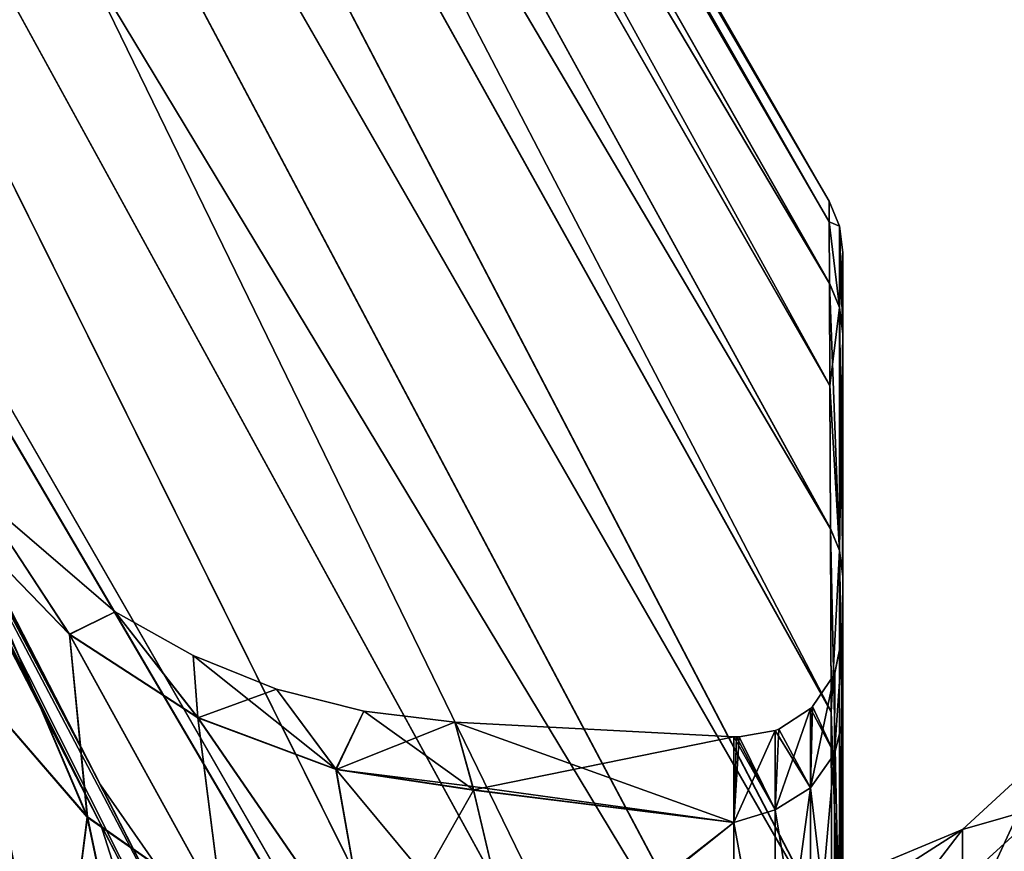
# Model space of a CAD drawing. Header units: millimetres. Extents: x -41 to 11, y -3 to 963.
# Tile 501 of 656: x -28.07 to -26.64, y 355.59 to 356.8. Entities that reach past the tile are written whole.
import ezdxf

# ---------------------------------------------------------------- set-up
doc = ezdxf.new("R2010")
doc.units = ezdxf.units.MM
doc.header["$LTSCALE"] = 65.185185
for name, color, linetype in [('2916', 7, 'CONTINUOUS'), ('2922', 7, 'CONTINUOUS'), ('2925', 7, 'CONTINUOUS'), ('2929', 7, 'CONTINUOUS'), ('2930', 7, 'CONTINUOUS'), ('2931', 7, 'CONTINUOUS'), ('2932', 7, 'CONTINUOUS'), ('3135', 7, 'CONTINUOUS'), ('3136', 7, 'CONTINUOUS'), ('3137', 7, 'CONTINUOUS'), ('3138', 7, 'CONTINUOUS'), ('3139', 7, 'CONTINUOUS'), ('3140', 7, 'CONTINUOUS'), ('3321', 7, 'CONTINUOUS'), ('3323', 7, 'CONTINUOUS'), ('3384', 7, 'CONTINUOUS'), ('3385', 7, 'CONTINUOUS'), ('689', 7, 'CONTINUOUS')]:
    doc.layers.add(name, color=color, linetype=linetype)

msp = doc.modelspace()

# ---------------------------------------------------------------- linework, layer by layer
at = {"layer": '2916', "linetype": 'Continuous'}
for points in [[(-26.875, 356.4604, 50.998), (-26.875, 356.343, 53.7855), (-26.875, 355.9081, 51), (-26.875, 356.4604, 50.998)], [(-26.875, 356.3427, 48.2109), (-26.875, 356.4604, 50.998), (-26.875, 355.7826, 49.0059), (-26.875, 356.3427, 48.2109)], [(-26.875, 355.7826, 49.0059), (-26.875, 356.4604, 50.998), (-26.875, 355.9081, 51), (-26.875, 355.7826, 49.0059)], [(-26.875, 356.343, 53.7855), (-26.875, 355.9911, 56.5539), (-26.875, 355.4046, 54.9703), (-26.875, 356.343, 53.7855)], [(-26.875, 355.9081, 51), (-26.875, 356.343, 53.7855), (-26.875, 355.9081, 51.0078), (-26.875, 355.9081, 51)], [(-26.875, 355.9081, 51.0078), (-26.875, 356.343, 53.7855), (-26.875, 355.9081, 51.0155), (-26.875, 355.9081, 51.0078)], [(-26.875, 355.9081, 51.0155), (-26.875, 356.343, 53.7855), (-26.875, 355.7807, 53.0088), (-26.875, 355.9081, 51.0155)], [(-26.875, 355.7807, 53.0088), (-26.875, 356.343, 53.7855), (-26.875, 355.4046, 54.9703), (-26.875, 355.7807, 53.0088)], [(-26.875, 355.9907, 45.4436), (-26.875, 356.3427, 48.2109), (-26.875, 355.4084, 47.0443), (-26.875, 355.9907, 45.4436)], [(-26.875, 355.4084, 47.0443), (-26.875, 356.3427, 48.2109), (-26.875, 355.7826, 49.0059), (-26.875, 355.4084, 47.0443)], [(-26.875, 355.9911, 56.5539), (-26.875, 355.7279, 57.9247), (-26.875, 354.7856, 56.8696), (-26.875, 355.9911, 56.5539)], [(-26.875, 355.4046, 54.9703), (-26.875, 355.9911, 56.5539), (-26.875, 354.7856, 56.8696), (-26.875, 355.4046, 54.9703)], [(-26.875, 355.4068, 42.7155), (-26.875, 355.9907, 45.4436), (-26.875, 353.941, 43.3374), (-26.875, 355.4068, 42.7155)], [(-26.875, 353.941, 43.3374), (-26.875, 355.9907, 45.4436), (-26.875, 354.7912, 45.1444), (-26.875, 353.941, 43.3374)], [(-26.875, 354.7912, 45.1444), (-26.875, 355.9907, 45.4436), (-26.875, 355.4084, 47.0443), (-26.875, 354.7912, 45.1444)], [(-26.875, 354.7856, 56.8696), (-26.875, 355.7279, 57.9247), (-26.875, 353.9337, 58.6758), (-26.875, 354.7856, 56.8696)], [(-26.875, 355.7279, 57.9247), (-26.875, 355.4071, 59.2834), (-26.875, 353.9337, 58.6758), (-26.875, 355.7279, 57.9247)]]:
    msp.add_3dface(points, dxfattribs=at)
at = {"layer": '2922', "linetype": 'Continuous'}
for points in [[(-26.8946, 356.5346, 51.0013), (-26.8799, 356.4985, 51), (-26.8945, 356.505, 49.6018), (-26.8946, 356.5346, 51.0013)], [(-26.8945, 356.5048, 52.4009), (-26.8799, 356.4985, 51), (-26.8946, 356.5346, 51.0013), (-26.8945, 356.5048, 52.4009)], [(-26.8945, 356.505, 49.6018), (-26.8799, 356.3808, 48.2094), (-26.8942, 356.4159, 48.2052), (-26.8945, 356.505, 49.6018)], [(-26.8799, 356.4985, 51), (-26.8799, 356.3808, 48.2094), (-26.8945, 356.505, 49.6018), (-26.8799, 356.4985, 51)], [(-26.8942, 356.4156, 53.7978), (-26.8799, 356.3808, 53.7906), (-26.8945, 356.5048, 52.4009), (-26.8942, 356.4156, 53.7978)], [(-26.8799, 356.3808, 53.7906), (-26.8799, 356.4985, 51), (-26.8945, 356.5048, 52.4009), (-26.8799, 356.3808, 53.7906)], [(-26.875, 356.343, 53.7855), (-26.875, 356.4604, 50.998), (-26.8799, 356.4985, 51), (-26.875, 356.343, 53.7855)], [(-26.8799, 356.4985, 51), (-26.875, 356.4604, 50.998), (-26.8799, 356.3808, 48.2094), (-26.8799, 356.4985, 51)], [(-26.8799, 356.3808, 53.7906), (-26.875, 356.343, 53.7855), (-26.8799, 356.4985, 51), (-26.8799, 356.3808, 53.7906)], [(-26.875, 356.4604, 50.998), (-26.875, 356.3427, 48.2109), (-26.8799, 356.3808, 48.2094), (-26.875, 356.4604, 50.998)], [(-26.8799, 356.3808, 48.2094), (-26.8799, 356.0285, 45.4386), (-26.8942, 356.4159, 48.2052), (-26.8799, 356.3808, 48.2094)], [(-26.8942, 356.4159, 48.2052), (-26.8799, 356.0285, 45.4386), (-26.8936, 356.2676, 46.8141), (-26.8942, 356.4159, 48.2052)], [(-26.8936, 356.2672, 55.1892), (-26.8799, 356.3808, 53.7906), (-26.8942, 356.4156, 53.7978), (-26.8936, 356.2672, 55.1892)], [(-26.8799, 356.0285, 56.5614), (-26.8799, 356.3808, 53.7906), (-26.8936, 356.2672, 55.1892), (-26.8799, 356.0285, 56.5614)], [(-26.8799, 356.0285, 56.5614), (-26.875, 355.9911, 56.5539), (-26.8799, 356.3808, 53.7906), (-26.8799, 356.0285, 56.5614)], [(-26.875, 355.9911, 56.5539), (-26.875, 356.343, 53.7855), (-26.8799, 356.3808, 53.7906), (-26.875, 355.9911, 56.5539)], [(-26.8799, 356.3808, 48.2094), (-26.875, 356.3427, 48.2109), (-26.8799, 356.0285, 45.4386), (-26.8799, 356.3808, 48.2094)], [(-26.875, 356.3427, 48.2109), (-26.875, 355.9907, 45.4436), (-26.8799, 356.0285, 45.4386), (-26.875, 356.3427, 48.2109)], [(-26.8936, 356.2676, 46.8141), (-26.8799, 356.0285, 45.4386), (-26.8929, 356.0605, 45.4309), (-26.8936, 356.2676, 46.8141)], [(-26.8928, 356.0599, 56.5727), (-26.8799, 356.0285, 56.5614), (-26.8936, 356.2672, 55.1892), (-26.8928, 356.0599, 56.5727)], [(-26.8799, 356.0285, 45.4386), (-26.8799, 355.444, 42.7073), (-26.8929, 356.0605, 45.4309), (-26.8799, 356.0285, 45.4386)], [(-26.8929, 356.0605, 45.4309), (-26.8799, 355.444, 42.7073), (-26.8919, 355.7949, 44.0579), (-26.8929, 356.0605, 45.4309)], [(-26.8919, 355.7941, 57.9456), (-26.8799, 356.0285, 56.5614), (-26.8928, 356.0599, 56.5727), (-26.8919, 355.7941, 57.9456)], [(-26.8799, 355.444, 59.2927), (-26.8799, 356.0285, 56.5614), (-26.8919, 355.7941, 57.9456), (-26.8799, 355.444, 59.2927)], [(-26.8799, 355.444, 59.2927), (-26.875, 355.7279, 57.9247), (-26.8799, 356.0285, 56.5614), (-26.8799, 355.444, 59.2927)], [(-26.875, 355.7279, 57.9247), (-26.875, 355.9911, 56.5539), (-26.8799, 356.0285, 56.5614), (-26.875, 355.7279, 57.9247)], [(-26.8799, 356.0285, 45.4386), (-26.875, 355.9907, 45.4436), (-26.8799, 355.444, 42.7073), (-26.8799, 356.0285, 45.4386)], [(-26.875, 355.9907, 45.4436), (-26.875, 355.4068, 42.7155), (-26.8799, 355.444, 42.7073), (-26.875, 355.9907, 45.4436)], [(-26.8919, 355.7949, 44.0579), (-26.8799, 355.444, 42.7073), (-26.8908, 355.4712, 42.6974), (-26.8919, 355.7949, 44.0579)], [(-26.8907, 355.4704, 59.3055), (-26.8799, 355.444, 59.2927), (-26.8919, 355.7941, 57.9456), (-26.8907, 355.4704, 59.3055)], [(-26.875, 355.4071, 59.2834), (-26.875, 355.7279, 57.9247), (-26.8799, 355.444, 59.2927), (-26.875, 355.4071, 59.2834)]]:
    msp.add_3dface(points, dxfattribs=at)
at = {"layer": '2925', "linetype": 'Continuous'}
for points in [[(-29.4723, 355.5731, 70.3659), (-26.8866, 352.2813, 65.1594), (-29.4717, 358.5808, 69.6504), (-29.4723, 355.5731, 70.3659)], [(-29.4717, 358.5808, 69.6504), (-26.8866, 352.2813, 65.1594), (-29.1266, 357.9115, 68.9783), (-29.4717, 358.5808, 69.6504)], [(-29.1266, 357.9115, 68.9783), (-26.8866, 352.2813, 65.1594), (-27.9512, 355.6322, 66.6889), (-29.1266, 357.9115, 68.9783)], [(-27.9512, 355.6322, 66.6889), (-26.8866, 352.2813, 65.1594), (-27.7896, 355.3188, 66.3739), (-27.9512, 355.6322, 66.6889)]]:
    msp.add_3dface(points, dxfattribs=at)
at = {"layer": '2929', "linetype": 'Continuous'}
for points in [[(-29.4718, 358.5808, 32.3497), (-26.8865, 352.2824, 36.8411), (-29.4723, 355.5731, 31.6341), (-29.4718, 358.5808, 32.3497)], [(-29.1238, 357.9058, 33.0274), (-26.8865, 352.2824, 36.8411), (-29.4718, 358.5808, 32.3497), (-29.1238, 357.9058, 33.0274)], [(-27.7878, 355.3151, 35.6298), (-26.8865, 352.2824, 36.8411), (-29.1238, 357.9058, 33.0274), (-27.7878, 355.3151, 35.6298)]]:
    msp.add_3dface(points, dxfattribs=at)
at = {"layer": '2930', "linetype": 'Continuous'}
for points in [[(-27.9512, 355.6889, 35.3678), (-31.8597, 363.2149, 27.7007), (-31.9258, 363.4135, 27.6146), (-27.9512, 355.6889, 35.3678)], [(-27.9512, 355.6889, 35.3678), (-31.9258, 363.4135, 27.6146), (-29.1268, 357.9786, 33.0883), (-27.9512, 355.6889, 35.3678)], [(-30.5522, 360.6769, 30.2462), (-31.8597, 363.2149, 27.7007), (-27.9512, 355.6889, 35.3678), (-30.5522, 360.6769, 30.2462)], [(-29.4718, 358.5808, 32.3497), (-30.5522, 360.6769, 30.2462), (-27.9512, 355.6889, 35.3678), (-29.4718, 358.5808, 32.3497)], [(-29.1238, 357.9058, 33.0274), (-29.4718, 358.5808, 32.3497), (-27.9512, 355.6889, 35.3678), (-29.1238, 357.9058, 33.0274)], [(-27.7897, 355.3742, 35.6809), (-29.1238, 357.9058, 33.0274), (-27.9512, 355.6889, 35.3678), (-27.7897, 355.3742, 35.6809)], [(-27.7878, 355.3151, 35.6298), (-29.1238, 357.9058, 33.0274), (-27.7897, 355.3742, 35.6809), (-27.7878, 355.3151, 35.6298)]]:
    msp.add_3dface(points, dxfattribs=at)
at = {"layer": '2931', "linetype": 'Continuous'}
for points in [[(-29.4723, 361.0171, 51), (-26.8945, 356.505, 49.6018), (-29.4723, 360.9503, 47.8466), (-29.4723, 361.0171, 51)], [(-29.4723, 360.9503, 54.1534), (-26.8946, 356.5346, 51.0013), (-29.4723, 361.0171, 51), (-29.4723, 360.9503, 54.1534)], [(-26.8946, 356.5346, 51.0013), (-26.8945, 356.505, 49.6018), (-29.4723, 361.0171, 51), (-26.8946, 356.5346, 51.0013)], [(-26.8942, 356.4156, 53.7978), (-26.8945, 356.5048, 52.4009), (-29.4723, 360.9503, 54.1534), (-26.8942, 356.4156, 53.7978)], [(-29.4723, 360.7504, 57.2971), (-26.8942, 356.4156, 53.7978), (-29.4723, 360.9503, 54.1534), (-29.4723, 360.7504, 57.2971)], [(-29.4723, 360.9503, 47.8466), (-26.8936, 356.2676, 46.8141), (-29.4723, 360.7504, 44.7029), (-29.4723, 360.9503, 47.8466)], [(-26.8942, 356.4159, 48.2052), (-26.8936, 356.2676, 46.8141), (-29.4723, 360.9503, 47.8466), (-26.8942, 356.4159, 48.2052)], [(-26.8945, 356.505, 49.6018), (-26.8942, 356.4159, 48.2052), (-29.4723, 360.9503, 47.8466), (-26.8945, 356.505, 49.6018)], [(-26.8945, 356.5048, 52.4009), (-26.8946, 356.5346, 51.0013), (-29.4723, 360.9503, 54.1534), (-26.8945, 356.5048, 52.4009)], [(-26.8936, 356.2672, 55.1892), (-26.8942, 356.4156, 53.7978), (-29.4723, 360.7504, 57.2971), (-26.8936, 356.2672, 55.1892)], [(-29.4723, 360.4183, 60.4213), (-26.8928, 356.0599, 56.5727), (-29.4723, 360.7504, 57.2971), (-29.4723, 360.4183, 60.4213)], [(-26.8928, 356.0599, 56.5727), (-26.8936, 356.2672, 55.1892), (-29.4723, 360.7504, 57.2971), (-26.8928, 356.0599, 56.5727)], [(-29.4723, 360.7504, 44.7029), (-26.8919, 355.7949, 44.0579), (-29.4723, 360.4183, 41.5787), (-29.4723, 360.7504, 44.7029)], [(-26.8929, 356.0605, 45.4309), (-26.8919, 355.7949, 44.0579), (-29.4723, 360.7504, 44.7029), (-26.8929, 356.0605, 45.4309)], [(-26.8936, 356.2676, 46.8141), (-26.8929, 356.0605, 45.4309), (-29.4723, 360.7504, 44.7029), (-26.8936, 356.2676, 46.8141)], [(-26.8919, 355.7941, 57.9456), (-26.8928, 356.0599, 56.5727), (-29.4723, 360.4183, 60.4213), (-26.8919, 355.7941, 57.9456)], [(-29.4723, 359.956, 63.5164), (-26.8907, 355.4704, 59.3055), (-29.4723, 360.4183, 60.4213), (-29.4723, 359.956, 63.5164)], [(-26.8907, 355.4704, 59.3055), (-26.8919, 355.7941, 57.9456), (-29.4723, 360.4183, 60.4213), (-26.8907, 355.4704, 59.3055)], [(-29.4723, 360.4183, 41.5787), (-26.8908, 355.4712, 42.6974), (-29.4723, 359.956, 38.4836), (-29.4723, 360.4183, 41.5787)], [(-26.8919, 355.7949, 44.0579), (-26.8908, 355.4712, 42.6974), (-29.4723, 360.4183, 41.5787), (-26.8919, 355.7949, 44.0579)], [(-29.4723, 359.956, 38.4836), (-26.8881, 354.6528, 40.0257), (-29.4723, 359.3659, 35.4269), (-29.4723, 359.956, 38.4836)], [(-29.4723, 359.3659, 66.5731), (-26.8894, 355.0894, 60.6499), (-29.4723, 359.956, 63.5164), (-29.4723, 359.3659, 66.5731)], [(-26.8894, 355.0894, 60.6499), (-26.8907, 355.4704, 59.3055), (-29.4723, 359.956, 63.5164), (-26.8894, 355.0894, 60.6499)], [(-26.8895, 355.0903, 41.3528), (-26.8881, 354.6528, 40.0257), (-29.4723, 359.956, 38.4836), (-26.8895, 355.0903, 41.3528)], [(-26.8908, 355.4712, 42.6974), (-26.8895, 355.0903, 41.3528), (-29.4723, 359.956, 38.4836), (-26.8908, 355.4712, 42.6974)], [(-26.8866, 354.1594, 38.7187), (-29.4717, 358.6504, 32.4192), (-29.4723, 359.3659, 35.4269), (-26.8866, 354.1594, 38.7187)], [(-26.8881, 354.6528, 40.0257), (-26.8866, 354.1594, 38.7187), (-29.4723, 359.3659, 35.4269), (-26.8881, 354.6528, 40.0257)], [(-26.888, 354.652, 61.9763), (-26.8894, 355.0894, 60.6499), (-29.4723, 359.3659, 66.5731), (-26.888, 354.652, 61.9763)], [(-29.4718, 358.6503, 69.5808), (-26.8865, 354.1589, 63.2824), (-29.4723, 359.3659, 66.5731), (-29.4718, 358.6503, 69.5808)], [(-26.8865, 354.1589, 63.2824), (-26.888, 354.652, 61.9763), (-29.4723, 359.3659, 66.5731), (-26.8865, 354.1589, 63.2824)], [(-29.1237, 357.9723, 68.9055), (-26.8865, 354.1589, 63.2824), (-29.4718, 358.6503, 69.5808), (-29.1237, 357.9723, 68.9055)], [(-26.8866, 354.1594, 38.7187), (-29.1268, 357.9786, 33.0883), (-29.4717, 358.6504, 32.4192), (-26.8866, 354.1594, 38.7187)], [(-26.8866, 354.1594, 38.7187), (-27.9512, 355.6889, 35.3678), (-29.1268, 357.9786, 33.0883), (-26.8866, 354.1594, 38.7187)], [(-27.7876, 355.3699, 66.3148), (-26.8865, 354.1589, 63.2824), (-29.1237, 357.9723, 68.9055), (-27.7876, 355.3699, 66.3148)], [(-26.8866, 354.1594, 38.7187), (-27.7897, 355.3742, 35.6809), (-27.9512, 355.6889, 35.3678), (-26.8866, 354.1594, 38.7187)]]:
    msp.add_3dface(points, dxfattribs=at)
at = {"layer": '2932', "linetype": 'Continuous'}
for points in [[(-27.9512, 355.6322, 66.6889), (-31.8598, 363.2995, 74.2151), (-31.9258, 363.3854, 74.4136), (-27.9512, 355.6322, 66.6889)], [(-29.1266, 357.9115, 68.9783), (-27.9512, 355.6322, 66.6889), (-31.9258, 363.3854, 74.4136), (-29.1266, 357.9115, 68.9783)], [(-27.9512, 355.6322, 66.6889), (-30.5521, 360.7537, 71.6768), (-31.8598, 363.2995, 74.2151), (-27.9512, 355.6322, 66.6889)], [(-27.9512, 355.6322, 66.6889), (-29.4718, 358.6503, 69.5808), (-30.5521, 360.7537, 71.6768), (-27.9512, 355.6322, 66.6889)], [(-27.9512, 355.6322, 66.6889), (-29.1237, 357.9723, 68.9055), (-29.4718, 358.6503, 69.5808), (-27.9512, 355.6322, 66.6889)], [(-27.7896, 355.3188, 66.3739), (-27.7876, 355.3699, 66.3148), (-29.1237, 357.9723, 68.9055), (-27.7896, 355.3188, 66.3739)], [(-27.9512, 355.6322, 66.6889), (-27.7896, 355.3188, 66.3739), (-29.1237, 357.9723, 68.9055), (-27.9512, 355.6322, 66.6889)]]:
    msp.add_3dface(points, dxfattribs=at)
at = {"layer": '3135', "linetype": 'Continuous'}
for points in [[(-27.9959, 355.9069, 49.2146), (-28.1302, 356.1113, 51), (-28.152, 356.0679, 49.192), (-27.9959, 355.9069, 49.2146)], [(-27.93, 355.9396, 51), (-28.1302, 356.1113, 51), (-27.9959, 355.9069, 49.2146), (-27.93, 355.9396, 51)], [(-27.9959, 355.9069, 49.2146), (-28.152, 356.0679, 49.192), (-27.9701, 355.6424, 47.4443), (-27.9959, 355.9069, 49.2146)], [(-27.9701, 355.6424, 47.4443), (-28.152, 356.0679, 49.192), (-28.1271, 355.8234, 47.3962), (-27.9701, 355.6424, 47.4443)], [(-27.81, 355.7863, 49.2334), (-27.93, 355.9396, 51), (-27.9959, 355.9069, 49.2146), (-27.81, 355.7863, 49.2334)], [(-27.8165, 355.876, 51), (-27.93, 355.9396, 51), (-27.81, 355.7863, 49.2334), (-27.8165, 355.876, 51)], [(-27.7742, 355.5052, 47.4841), (-27.9959, 355.9069, 49.2146), (-27.9701, 355.6424, 47.4443), (-27.7742, 355.5052, 47.4841)], [(-27.81, 355.7863, 49.2334), (-27.9959, 355.9069, 49.2146), (-27.7742, 355.5052, 47.4841), (-27.81, 355.7863, 49.2334)], [(-27.6959, 355.8276, 51), (-27.8165, 355.876, 51), (-27.6097, 355.7115, 49.2475), (-27.6959, 355.8276, 51)], [(-27.6097, 355.7115, 49.2475), (-27.8165, 355.876, 51), (-27.81, 355.7863, 49.2334), (-27.6097, 355.7115, 49.2475)], [(-28.0167, 355.2779, 45.6872), (-28.1271, 355.8234, 47.3962), (-28.1296, 355.462, 45.619), (-28.0167, 355.2779, 45.6872)], [(-27.9701, 355.6424, 47.4443), (-28.1271, 355.8234, 47.3962), (-28.0167, 355.2779, 45.6872), (-27.9701, 355.6424, 47.4443)], [(-27.5694, 355.7953, 51), (-27.6959, 355.8276, 51), (-27.6097, 355.7115, 49.2475), (-27.5694, 355.7953, 51)], [(-27.4103, 355.6814, 49.2565), (-27.5694, 355.7953, 51), (-27.6097, 355.7115, 49.2475), (-27.4103, 355.6814, 49.2565)], [(-27.4374, 355.7795, 51), (-27.5694, 355.7953, 51), (-27.4103, 355.6814, 49.2565), (-27.4374, 355.7795, 51)], [(-27.558, 355.4206, 47.5129), (-27.81, 355.7863, 49.2334), (-27.7742, 355.5052, 47.4841), (-27.558, 355.4206, 47.5129)], [(-27.6097, 355.7115, 49.2475), (-27.81, 355.7863, 49.2334), (-27.558, 355.4206, 47.5129), (-27.6097, 355.7115, 49.2475)], [(-27.4103, 355.6814, 49.2565), (-27.6097, 355.7115, 49.2475), (-27.3413, 355.388, 47.5298), (-27.4103, 355.6814, 49.2565)], [(-27.3413, 355.388, 47.5298), (-27.6097, 355.7115, 49.2475), (-27.558, 355.4206, 47.5129), (-27.3413, 355.388, 47.5298)], [(-27.8602, 355.1212, 45.7476), (-27.9701, 355.6424, 47.4443), (-28.0167, 355.2779, 45.6872), (-27.8602, 355.1212, 45.7476)], [(-27.7742, 355.5052, 47.4841), (-27.9701, 355.6424, 47.4443), (-27.8602, 355.1212, 45.7476), (-27.7742, 355.5052, 47.4841)]]:
    msp.add_3dface(points, dxfattribs=at)
at = {"layer": '3136', "linetype": 'Continuous'}
for points in [[(-28.1302, 356.1113, 51), (-27.9959, 355.9067, 52.789), (-28.152, 356.0677, 52.8116), (-28.1302, 356.1113, 51)], [(-28.1302, 356.1113, 51), (-27.93, 355.9396, 51), (-27.9959, 355.9067, 52.789), (-28.1302, 356.1113, 51)], [(-27.9702, 355.6418, 54.5592), (-28.1271, 355.8229, 54.6074), (-28.152, 356.0677, 52.8116), (-27.9702, 355.6418, 54.5592)], [(-27.9959, 355.9067, 52.789), (-27.9702, 355.6418, 54.5592), (-28.152, 356.0677, 52.8116), (-27.9959, 355.9067, 52.789)], [(-27.93, 355.9396, 51), (-27.81, 355.7859, 52.7701), (-27.9959, 355.9067, 52.789), (-27.93, 355.9396, 51)], [(-27.93, 355.9396, 51), (-27.8165, 355.876, 51), (-27.81, 355.7859, 52.7701), (-27.93, 355.9396, 51)], [(-27.7742, 355.5045, 54.5193), (-27.9702, 355.6418, 54.5592), (-27.9959, 355.9067, 52.789), (-27.7742, 355.5045, 54.5193)], [(-27.81, 355.7859, 52.7701), (-27.7742, 355.5045, 54.5193), (-27.9959, 355.9067, 52.789), (-27.81, 355.7859, 52.7701)], [(-27.8165, 355.876, 51), (-27.6959, 355.8276, 51), (-27.81, 355.7859, 52.7701), (-27.8165, 355.876, 51)], [(-28.0166, 355.2768, 56.3161), (-28.1295, 355.4609, 56.3844), (-28.1271, 355.8229, 54.6074), (-28.0166, 355.2768, 56.3161)], [(-27.9702, 355.6418, 54.5592), (-28.0166, 355.2768, 56.3161), (-28.1271, 355.8229, 54.6074), (-27.9702, 355.6418, 54.5592)], [(-27.6959, 355.8276, 51), (-27.6096, 355.7111, 52.756), (-27.81, 355.7859, 52.7701), (-27.6959, 355.8276, 51)], [(-27.6959, 355.8276, 51), (-27.5694, 355.7953, 51), (-27.6096, 355.7111, 52.756), (-27.6959, 355.8276, 51)], [(-27.5694, 355.7953, 51), (-27.4374, 355.7795, 51), (-27.6096, 355.7111, 52.756), (-27.5694, 355.7953, 51)], [(-27.558, 355.4199, 54.4905), (-27.7742, 355.5045, 54.5193), (-27.81, 355.7859, 52.7701), (-27.558, 355.4199, 54.4905)], [(-27.6096, 355.7111, 52.756), (-27.558, 355.4199, 54.4905), (-27.81, 355.7859, 52.7701), (-27.6096, 355.7111, 52.756)], [(-27.6096, 355.7111, 52.756), (-27.4374, 355.7795, 51), (-27.4115, 355.6863, 52.6996), (-27.6096, 355.7111, 52.756)], [(-27.4101, 355.6811, 52.7466), (-27.558, 355.4199, 54.4905), (-27.6096, 355.7111, 52.756), (-27.4101, 355.6811, 52.7466)], [(-27.4101, 355.6811, 52.7466), (-27.6096, 355.7111, 52.756), (-27.4115, 355.6863, 52.6996), (-27.4101, 355.6811, 52.7466)], [(-27.3423, 355.3924, 54.4507), (-27.558, 355.4199, 54.4905), (-27.4101, 355.6811, 52.7466), (-27.3423, 355.3924, 54.4507)], [(-27.8601, 355.12, 56.2557), (-28.0166, 355.2768, 56.3161), (-27.9702, 355.6418, 54.5592), (-27.8601, 355.12, 56.2557)], [(-27.7742, 355.5045, 54.5193), (-27.8601, 355.12, 56.2557), (-27.9702, 355.6418, 54.5592), (-27.7742, 355.5045, 54.5193)]]:
    msp.add_3dface(points, dxfattribs=at)
at = {"layer": '3137', "linetype": 'Continuous'}
for points in [[(-27.4115, 355.6863, 52.6996), (-27.4374, 355.7795, 51), (-27.0329, 355.6341, 52.9747), (-27.4115, 355.6863, 52.6996)], [(-27.4374, 355.7795, 51), (-27.0329, 355.7583, 51), (-27.0329, 355.6341, 52.9747), (-27.4374, 355.7795, 51)], [(-27.4101, 355.6811, 52.7466), (-27.4115, 355.6863, 52.6996), (-27.0329, 355.6341, 52.9747), (-27.4101, 355.6811, 52.7466)], [(-27.3423, 355.3924, 54.4507), (-27.4101, 355.6811, 52.7466), (-27.0329, 355.6341, 52.9747), (-27.3423, 355.3924, 54.4507)], [(-27.0329, 355.2634, 54.9181), (-27.3423, 355.3924, 54.4507), (-27.0329, 355.6341, 52.9747), (-27.0329, 355.2634, 54.9181)]]:
    msp.add_3dface(points, dxfattribs=at)
at = {"layer": '3138', "linetype": 'Continuous'}
for points in [[(-26.8871, 355.849, 51), (-26.875, 355.9081, 51.0155), (-26.8871, 355.7334, 52.9104), (-26.8871, 355.849, 51)], [(-26.875, 355.9081, 51.0155), (-26.875, 355.7807, 53.0088), (-26.8871, 355.7334, 52.9104), (-26.875, 355.9081, 51.0155)], [(-26.8864, 355.8507, 51), (-26.875, 355.9081, 51.0078), (-26.8871, 355.849, 51), (-26.8864, 355.8507, 51)], [(-26.875, 355.9081, 51.0078), (-26.875, 355.9081, 51.0155), (-26.8871, 355.849, 51), (-26.875, 355.9081, 51.0078)], [(-26.875, 355.9081, 51), (-26.875, 355.9081, 51.0078), (-26.8864, 355.8507, 51), (-26.875, 355.9081, 51)], [(-26.8871, 355.849, 51), (-26.8871, 355.7334, 52.9104), (-26.9189, 355.802, 51), (-26.8871, 355.849, 51)], [(-26.9217, 355.6841, 52.9044), (-26.9676, 355.7695, 51), (-26.9217, 355.7993, 51), (-26.9217, 355.6841, 52.9044)], [(-26.8871, 355.7334, 52.9104), (-26.9217, 355.7993, 51), (-26.9189, 355.802, 51), (-26.8871, 355.7334, 52.9104)], [(-26.8871, 355.7334, 52.9104), (-26.9217, 355.6841, 52.9044), (-26.9217, 355.7993, 51), (-26.8871, 355.7334, 52.9104)], [(-26.8871, 355.7334, 52.9104), (-26.875, 355.7807, 53.0088), (-26.8871, 355.3884, 54.7929), (-26.8871, 355.7334, 52.9104)], [(-26.875, 355.7807, 53.0088), (-26.875, 355.4046, 54.9703), (-26.8871, 355.3884, 54.7929), (-26.875, 355.7807, 53.0088)], [(-26.9731, 355.6524, 52.9005), (-27.025, 355.7581, 51), (-26.9731, 355.7673, 51), (-26.9731, 355.6524, 52.9005)], [(-26.9731, 355.7673, 51), (-26.9676, 355.7695, 51), (-26.9217, 355.6841, 52.9044), (-26.9731, 355.7673, 51)], [(-26.9731, 355.6524, 52.9005), (-26.9731, 355.7673, 51), (-26.9217, 355.6841, 52.9044), (-26.9731, 355.6524, 52.9005)], [(-27.0329, 355.6341, 52.9747), (-27.0329, 355.7583, 51), (-26.9731, 355.6524, 52.9005), (-27.0329, 355.6341, 52.9747)], [(-27.0329, 355.7583, 51), (-27.0289, 355.7581, 51), (-26.9731, 355.6524, 52.9005), (-27.0329, 355.7583, 51)], [(-27.0289, 355.7581, 51), (-27.025, 355.7581, 51), (-26.9731, 355.6524, 52.9005), (-27.0289, 355.7581, 51)], [(-26.8871, 355.7334, 52.9104), (-26.8871, 355.3884, 54.7929), (-26.9217, 355.6841, 52.9044), (-26.8871, 355.7334, 52.9104)], [(-26.9217, 355.3402, 54.781), (-26.9731, 355.6524, 52.9005), (-26.9217, 355.6841, 52.9044), (-26.9217, 355.3402, 54.781)], [(-26.8871, 355.3884, 54.7929), (-26.9217, 355.3402, 54.781), (-26.9217, 355.6841, 52.9044), (-26.8871, 355.3884, 54.7929)], [(-26.9731, 355.3092, 54.7734), (-27.0329, 355.6341, 52.9747), (-26.9731, 355.6524, 52.9005), (-26.9731, 355.3092, 54.7734)], [(-26.9731, 355.3092, 54.7734), (-26.9731, 355.6524, 52.9005), (-26.9217, 355.3402, 54.781), (-26.9731, 355.3092, 54.7734)], [(-27.0329, 355.2634, 54.9181), (-27.0329, 355.6341, 52.9747), (-26.9731, 355.3092, 54.7734), (-27.0329, 355.2634, 54.9181)]]:
    msp.add_3dface(points, dxfattribs=at)
at = {"layer": '3139', "linetype": 'Continuous'}
for points in [[(-26.875, 355.7826, 49.0059), (-26.875, 355.9081, 51), (-26.8871, 355.7334, 49.0896), (-26.875, 355.7826, 49.0059)], [(-26.875, 355.9081, 51), (-26.8864, 355.8507, 51), (-26.8871, 355.7334, 49.0896), (-26.875, 355.9081, 51)], [(-26.8871, 355.849, 51), (-26.9189, 355.802, 51), (-26.9217, 355.6841, 49.0956), (-26.8871, 355.849, 51)], [(-26.8871, 355.7334, 49.0896), (-26.8871, 355.849, 51), (-26.9217, 355.6841, 49.0956), (-26.8871, 355.7334, 49.0896)], [(-26.8864, 355.8507, 51), (-26.8871, 355.849, 51), (-26.8871, 355.7334, 49.0896), (-26.8864, 355.8507, 51)], [(-26.9217, 355.7993, 51), (-26.9731, 355.6524, 49.0995), (-26.9217, 355.6841, 49.0956), (-26.9217, 355.7993, 51)], [(-26.9217, 355.7993, 51), (-26.9676, 355.7695, 51), (-26.9731, 355.6524, 49.0995), (-26.9217, 355.7993, 51)], [(-26.9189, 355.802, 51), (-26.9217, 355.7993, 51), (-26.9217, 355.6841, 49.0956), (-26.9189, 355.802, 51)], [(-26.875, 355.4084, 47.0443), (-26.875, 355.7826, 49.0059), (-26.8871, 355.3884, 47.2071), (-26.875, 355.4084, 47.0443)], [(-26.8871, 355.3884, 47.2071), (-26.875, 355.7826, 49.0059), (-26.8871, 355.7334, 49.0896), (-26.8871, 355.3884, 47.2071)], [(-26.9731, 355.7673, 51), (-27.025, 355.7581, 51), (-27.0329, 355.634, 49.0251), (-26.9731, 355.7673, 51)], [(-26.9731, 355.7673, 51), (-27.0329, 355.634, 49.0251), (-26.9731, 355.6524, 49.0995), (-26.9731, 355.7673, 51)], [(-26.9676, 355.7695, 51), (-26.9731, 355.7673, 51), (-26.9731, 355.6524, 49.0995), (-26.9676, 355.7695, 51)], [(-27.0289, 355.7581, 51), (-27.0329, 355.7583, 51), (-27.0329, 355.634, 49.0251), (-27.0289, 355.7581, 51)], [(-27.025, 355.7581, 51), (-27.0289, 355.7581, 51), (-27.0329, 355.634, 49.0251), (-27.025, 355.7581, 51)], [(-26.8871, 355.7334, 49.0896), (-26.9217, 355.6841, 49.0956), (-26.9217, 355.3402, 47.219), (-26.8871, 355.7334, 49.0896)], [(-26.8871, 355.3884, 47.2071), (-26.8871, 355.7334, 49.0896), (-26.9217, 355.3402, 47.219), (-26.8871, 355.3884, 47.2071)], [(-26.9731, 355.6524, 49.0995), (-26.9731, 355.3092, 47.2266), (-26.9217, 355.6841, 49.0956), (-26.9731, 355.6524, 49.0995)], [(-26.9217, 355.6841, 49.0956), (-26.9731, 355.3092, 47.2266), (-26.9217, 355.3402, 47.219), (-26.9217, 355.6841, 49.0956)], [(-26.9731, 355.6524, 49.0995), (-27.0329, 355.634, 49.0251), (-26.9731, 355.3092, 47.2266), (-26.9731, 355.6524, 49.0995)], [(-27.0329, 355.634, 49.0251), (-27.0329, 355.2632, 47.0813), (-26.9731, 355.3092, 47.2266), (-27.0329, 355.634, 49.0251)]]:
    msp.add_3dface(points, dxfattribs=at)
at = {"layer": '3140', "linetype": 'Continuous'}
for points in [[(-27.4374, 355.7795, 51), (-27.4103, 355.6814, 49.2565), (-27.0329, 355.7583, 51), (-27.4374, 355.7795, 51)], [(-27.0329, 355.7583, 51), (-27.4103, 355.6814, 49.2565), (-27.0329, 355.634, 49.0251), (-27.0329, 355.7583, 51)], [(-27.4103, 355.6814, 49.2565), (-27.3413, 355.388, 47.5298), (-27.0329, 355.634, 49.0251), (-27.4103, 355.6814, 49.2565)], [(-27.3413, 355.388, 47.5298), (-27.0329, 355.2632, 47.0813), (-27.0329, 355.634, 49.0251), (-27.3413, 355.388, 47.5298)]]:
    msp.add_3dface(points, dxfattribs=at)
at = {"layer": '3321', "linetype": 'Continuous'}
for points in [[(9.125, 297.5, 93.5), (9.125, 382.5, 93.5), (-40.875, 297.5, 93.5), (9.125, 297.5, 93.5)], [(9.125, 382.5, 93.5), (-40.875, 382.5, 93.5), (-40.875, 297.5, 93.5), (9.125, 382.5, 93.5)]]:
    msp.add_3dface(points, dxfattribs=at)
at = {"layer": '3323', "linetype": 'Continuous'}
for points in [[(-40.875, 382.5, 8.5), (9.125, 297.5, 8.5), (-40.875, 297.5, 8.5), (-40.875, 382.5, 8.5)], [(9.125, 382.5, 8.5), (9.125, 297.5, 8.5), (-40.875, 382.5, 8.5), (9.125, 382.5, 8.5)]]:
    msp.add_3dface(points, dxfattribs=at)
at = {"layer": '3384', "linetype": 'Continuous'}
for points in [[(-40.875, 300.2, 90.8), (-40.875, 379.8, 90.8), (-15.675, 300.2, 90.8), (-40.875, 300.2, 90.8)], [(-40.875, 379.8, 90.8), (-15.675, 379.8, 90.8), (-15.675, 300.2, 90.8), (-40.875, 379.8, 90.8)]]:
    msp.add_3dface(points, dxfattribs=at)
at = {"layer": '3385', "linetype": 'Continuous'}
for points in [[(-15.675, 379.8, 11.2), (-40.875, 300.2, 11.2), (-15.675, 300.2, 11.2), (-15.675, 379.8, 11.2)], [(-40.875, 379.8, 11.2), (-40.875, 300.2, 11.2), (-15.675, 379.8, 11.2), (-40.875, 379.8, 11.2)]]:
    msp.add_3dface(points, dxfattribs=at)
at = {"layer": '689', "linetype": 'Continuous'}
for points in [[(-26.7013, 355.4721, 53.1956), (-26.5803, 355.7354, 51.3169), (-26.7013, 355.6239, 51.3147), (-26.7013, 355.4721, 53.1956)], [(-26.5803, 355.7354, 51.3169), (-26.5803, 355.6589, 49.4179), (-26.7013, 355.6239, 51.3147), (-26.5803, 355.7354, 51.3169)], [(-26.5803, 355.5825, 53.2113), (-26.5803, 355.7354, 51.3169), (-26.7013, 355.4721, 53.1956), (-26.5803, 355.5825, 53.2113)], [(-26.7013, 355.6239, 51.3147), (-26.5803, 355.6589, 49.4179), (-26.7013, 355.5479, 49.4291), (-26.7013, 355.6239, 51.3147)], [(-26.5803, 355.6589, 49.4179), (-26.5803, 355.354, 47.542), (-26.7013, 355.5479, 49.4291), (-26.5803, 355.6589, 49.4179)], [(-26.8515, 355.5277, 52.0176), (-26.7013, 355.6239, 51.3147), (-26.8515, 355.561, 50.9999), (-26.8515, 355.5277, 52.0176)], [(-26.8515, 355.4279, 53.031), (-26.7013, 355.6239, 51.3147), (-26.8515, 355.5277, 52.0176), (-26.8515, 355.4279, 53.031)], [(-26.7013, 355.6239, 51.3147), (-26.7013, 355.5479, 49.4291), (-26.8515, 355.561, 50.9999), (-26.7013, 355.6239, 51.3147)], [(-26.7013, 355.4721, 53.1956), (-26.7013, 355.6239, 51.3147), (-26.8515, 355.4279, 53.031), (-26.7013, 355.4721, 53.1956)]]:
    msp.add_3dface(points, dxfattribs=at)

doc.saveas('drawing.dxf')
